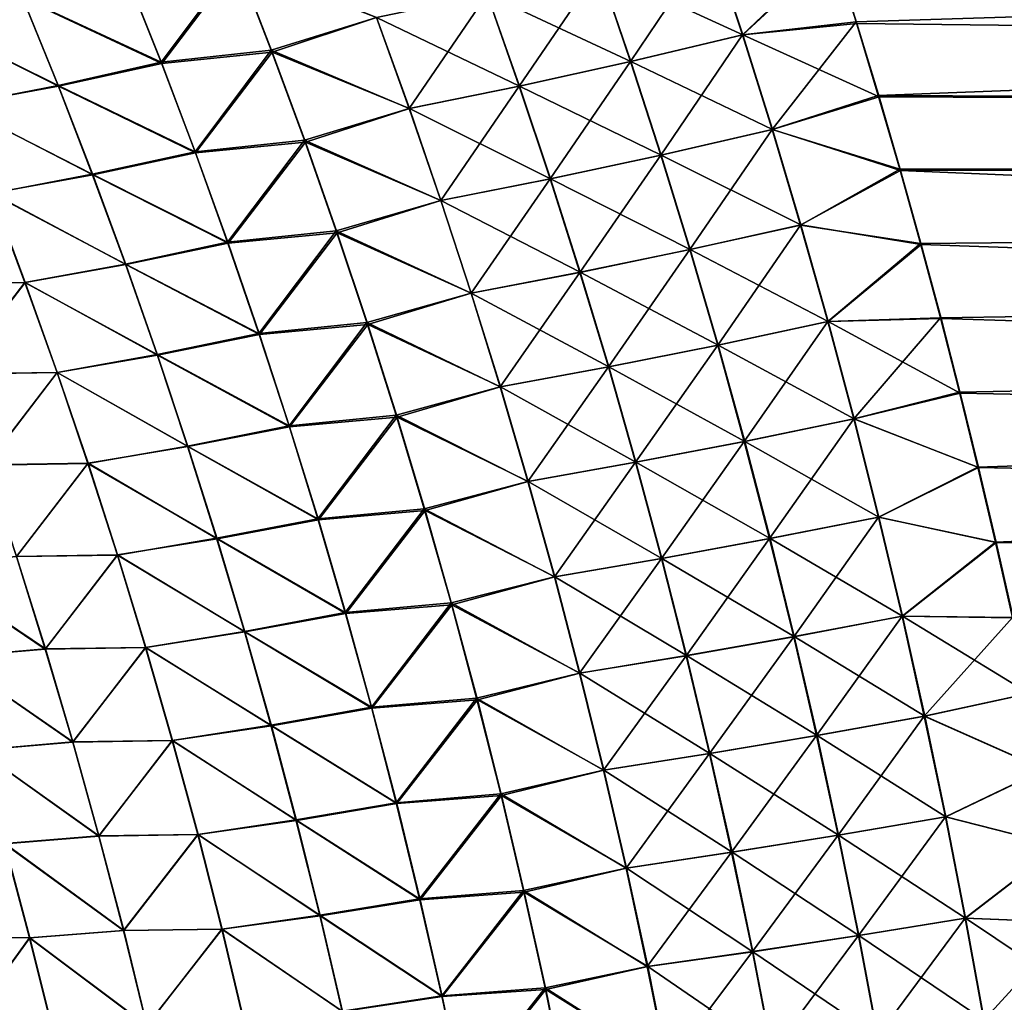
# Model space of a CAD drawing. Header units: metres. Extents: x -22 to 72, y -237 to 23.
# Tile 311 of 363: x 24.85 to 27.86, y 4.89 to 7.9. Entities that reach past the tile are written whole.
import ezdxf

# ---------------------------------------------------------------- set-up
doc = ezdxf.new("R2010")
doc.units = ezdxf.units.M
doc.layers.add('solid_509588_MEDIA_SW0001', color=7, linetype='CONTINUOUS')

msp = doc.modelspace()

# ---------------------------------------------------------------- linework, layer by layer
at = {"layer": 'solid_509588_MEDIA_SW0001'}
for points in [[(59.700001, 8.91359, 65.485588), (59.700001, 7.501849, 64.885658), (27.109665, 8.77636, 65.42186)], [(59.700001, 8.91359, 103.514412), (27.333309, 8.115613, 103.868446), (27.403685, 7.891457, 103.960854)], [(59.700001, 8.91359, 103.514412), (27.403685, 7.891457, 103.960854), (27.471643, 7.666525, 104.05056)], [(59.700001, 7.501849, 104.114342), (59.700001, 8.91359, 103.514412), (27.471643, 7.666525, 104.05056)], [(59.700001, 7.501849, 64.885658), (27.187702, 8.554686, 65.321434), (27.109665, 8.77636, 65.42186)], [(59.700001, 7.501849, 64.885658), (27.263126, 8.332412, 65.223824), (27.187702, 8.554686, 65.321434)], [(59.700001, 7.501849, 64.885658), (27.335928, 8.109597, 65.129028), (27.263126, 8.332412, 65.223824)], [(26.961897, 8.137748, 103.869049), (26.617403, 8.053424, 103.935059), (26.713667, 7.770185, 104.049583)], [(26.96246, 8.137728, 65.130936), (27.056856, 7.851545, 65.013283), (26.617933, 8.053406, 65.064934)], [(27.056076, 7.851504, 103.986732), (26.961897, 8.137748, 103.869049), (26.713667, 7.770185, 104.049583)], [(27.056076, 7.851504, 103.986732), (27.333309, 8.115613, 103.868446), (26.961897, 8.137748, 103.869049)], [(26.96246, 8.137728, 65.130936), (27.335928, 8.109597, 65.129028), (27.056856, 7.851545, 65.013283)], [(27.056076, 7.851504, 103.986732), (27.403685, 7.891457, 103.960854), (27.333309, 8.115613, 103.868446)], [(27.056856, 7.851545, 65.013283), (27.335928, 8.109597, 65.129028), (27.406206, 7.886129, 65.036987)], [(59.700001, 7.501849, 64.885658), (27.406206, 7.886129, 65.036987), (27.335928, 8.109597, 65.129028)], [(25.170227, 8.039054, 104.274376), (25.277748, 7.767934, 104.378349), (25.509815, 8.077284, 104.144447)], [(25.277748, 7.767934, 104.378349), (25.614836, 7.805017, 104.251366), (25.509815, 8.077284, 104.144447)], [(25.509815, 8.077284, 104.144447), (25.614836, 7.805017, 104.251366), (25.936205, 7.904665, 104.119591)], [(25.512781, 8.070404, 64.852791), (25.279497, 7.764482, 64.620323), (25.171913, 8.035432, 64.724197)], [(25.512781, 8.070404, 64.852791), (25.61779, 7.798395, 64.746063), (25.279497, 7.764482, 64.620323)], [(25.936668, 7.904652, 64.880386), (25.61779, 7.798395, 64.746063), (25.512781, 8.070404, 64.852791)], [(26.617403, 8.053424, 103.935059), (26.275192, 7.975658, 104.018646), (26.373499, 7.695122, 104.129951)], [(26.617933, 8.053406, 65.064934), (26.714399, 7.770226, 64.950424), (26.27569, 7.975643, 64.981339)], [(26.713667, 7.770185, 104.049583), (26.617403, 8.053424, 103.935059), (26.373499, 7.695122, 104.129951)], [(27.056856, 7.851545, 65.013283), (26.714399, 7.770226, 64.950424), (26.617933, 8.053406, 65.064934)], [(24.853716, 7.966367, 104.437111), (25.277748, 7.767934, 104.378349), (25.170227, 8.039054, 104.274376)], [(25.171913, 8.035432, 64.724197), (25.279497, 7.764482, 64.620323), (24.854856, 7.964126, 64.562027)], [(24.543125, 7.904624, 104.614113), (24.962467, 7.69721, 104.537041), (24.853716, 7.966367, 104.437111)], [(24.854856, 7.964126, 64.562027), (24.963694, 7.6951, 64.462151), (24.543234, 7.904867, 64.385948)], [(24.853716, 7.966367, 104.437111), (24.962467, 7.69721, 104.537041), (25.277748, 7.767934, 104.378349)], [(25.279497, 7.764482, 64.620323), (24.963694, 7.6951, 64.462151), (24.854856, 7.964126, 64.562027)], [(26.275192, 7.975658, 104.018646), (25.936205, 7.904665, 104.119591), (26.036507, 7.626523, 104.227615)], [(26.27569, 7.975643, 64.981339), (26.374186, 7.695165, 64.870056), (25.936668, 7.904652, 64.880386)], [(26.373499, 7.695122, 104.129951), (26.275192, 7.975658, 104.018646), (26.036507, 7.626523, 104.227615)], [(26.714399, 7.770226, 64.950424), (26.374186, 7.695165, 64.870056), (26.27569, 7.975643, 64.981339)], [(24.543125, 7.904624, 104.614113), (24.653114, 7.63702, 104.710106), (24.962467, 7.69721, 104.537041)], [(24.963694, 7.6951, 64.462151), (24.653362, 7.637323, 64.289948), (24.543234, 7.904867, 64.385948)], [(25.614836, 7.805017, 104.251366), (26.036507, 7.626523, 104.227615), (25.936205, 7.904665, 104.119591)], [(25.936668, 7.904652, 64.880386), (26.037148, 7.626566, 64.772385), (25.61779, 7.798395, 64.746063)], [(26.374186, 7.695165, 64.870056), (26.037148, 7.626566, 64.772385), (25.936668, 7.904652, 64.880386)], [(27.14665, 7.562309, 104.100677), (27.403685, 7.891457, 103.960854), (27.056076, 7.851504, 103.986732)], [(27.056856, 7.851545, 65.013283), (27.406206, 7.886129, 65.036987), (27.474058, 7.661889, 64.947624)], [(27.14665, 7.562309, 104.100677), (27.471643, 7.666525, 104.05056), (27.403685, 7.891457, 103.960854)], [(59.700001, 7.501849, 64.885658), (27.474058, 7.661889, 64.947624), (27.406206, 7.886129, 65.036987)], [(27.056076, 7.851504, 103.986732), (26.713667, 7.770185, 104.049583), (26.806267, 7.484033, 104.160492)], [(27.056856, 7.851545, 65.013283), (27.147619, 7.56239, 64.899353), (26.714399, 7.770226, 64.950424)], [(27.14665, 7.562309, 104.100677), (27.056076, 7.851504, 103.986732), (26.806267, 7.484033, 104.160492)], [(27.056856, 7.851545, 65.013283), (27.474058, 7.661889, 64.947624), (27.147619, 7.56239, 64.899353)], [(25.277748, 7.767934, 104.378349), (25.381432, 7.494084, 104.479263), (25.614836, 7.805017, 104.251366)], [(25.381432, 7.494084, 104.479263), (25.716091, 7.529977, 104.355125), (25.614836, 7.805017, 104.251366)], [(25.614836, 7.805017, 104.251366), (25.716091, 7.529977, 104.355125), (26.036507, 7.626523, 104.227615)], [(25.61779, 7.798395, 64.746063), (25.383228, 7.490784, 64.519501), (25.279497, 7.764482, 64.620323)], [(25.61779, 7.798395, 64.746063), (25.719019, 7.523597, 64.642487), (25.383228, 7.490784, 64.519501)], [(26.037148, 7.626566, 64.772385), (25.719019, 7.523597, 64.642487), (25.61779, 7.798395, 64.746063)], [(24.962467, 7.69721, 104.537041), (25.381432, 7.494084, 104.479263), (25.277748, 7.767934, 104.378349)], [(25.279497, 7.764482, 64.620323), (25.383228, 7.490784, 64.519501), (24.963694, 7.6951, 64.462151)], [(26.713667, 7.770185, 104.049583), (26.373499, 7.695122, 104.129951), (26.468084, 7.411717, 104.237755)], [(26.714399, 7.770226, 64.950424), (26.807177, 7.484113, 64.839531), (26.374186, 7.695165, 64.870056)], [(26.806267, 7.484033, 104.160492), (26.713667, 7.770185, 104.049583), (26.468084, 7.411717, 104.237755)], [(27.147619, 7.56239, 64.899353), (26.807177, 7.484113, 64.839531), (26.714399, 7.770226, 64.950424)], [(24.653114, 7.63702, 104.710106), (25.067354, 7.425408, 104.634048), (24.962467, 7.69721, 104.537041)], [(24.963694, 7.6951, 64.462151), (25.068651, 7.423409, 64.365189), (24.653362, 7.637323, 64.289948)], [(24.962467, 7.69721, 104.537041), (25.067354, 7.425408, 104.634048), (25.381432, 7.494084, 104.479263)], [(25.383228, 7.490784, 64.519501), (25.068651, 7.423409, 64.365189), (24.963694, 7.6951, 64.462151)], [(26.373499, 7.695122, 104.129951), (26.036507, 7.626523, 104.227615), (26.133034, 7.345561, 104.33226)], [(26.374186, 7.695165, 64.870056), (26.468935, 7.411797, 64.76226), (26.037148, 7.626566, 64.772385)], [(26.468084, 7.411717, 104.237755), (26.373499, 7.695122, 104.129951), (26.133034, 7.345561, 104.33226)], [(26.807177, 7.484113, 64.839531), (26.468935, 7.411797, 64.76226), (26.374186, 7.695165, 64.870056)], [(27.14665, 7.562309, 104.100677), (27.537271, 7.440735, 104.137604), (27.471643, 7.666525, 104.05056)], [(27.147619, 7.56239, 64.899353), (27.474058, 7.661889, 64.947624), (27.539579, 7.436756, 64.860893)], [(59.700001, 7.501849, 104.114342), (27.471643, 7.666525, 104.05056), (27.537271, 7.440735, 104.137604)], [(59.700001, 7.501849, 64.885658), (27.539579, 7.436756, 64.860893), (27.474058, 7.661889, 64.947624)], [(24.653114, 7.63702, 104.710106), (24.759207, 7.366855, 104.803284), (25.067354, 7.425408, 104.634048)], [(25.068651, 7.423409, 64.365189), (24.759583, 7.367197, 64.196747), (24.653362, 7.637323, 64.289948)], [(25.716091, 7.529977, 104.355125), (26.133034, 7.345561, 104.33226), (26.036507, 7.626523, 104.227615)], [(26.037148, 7.626566, 64.772385), (26.133827, 7.345639, 64.667747), (25.719019, 7.523597, 64.642487)], [(26.468935, 7.411797, 64.76226), (26.133827, 7.345639, 64.667747), (26.037148, 7.626566, 64.772385)], [(27.14665, 7.562309, 104.100677), (26.806267, 7.484033, 104.160492), (26.895176, 7.195017, 104.267693)], [(27.147619, 7.56239, 64.899353), (27.234722, 7.270319, 64.789246), (26.807177, 7.484113, 64.839531)], [(27.233595, 7.270216, 104.210785), (27.14665, 7.562309, 104.100677), (26.895176, 7.195017, 104.267693)], [(27.233595, 7.270216, 104.210785), (27.537271, 7.440735, 104.137604), (27.14665, 7.562309, 104.100677)], [(27.147619, 7.56239, 64.899353), (27.539579, 7.436756, 64.860893), (27.234722, 7.270319, 64.789246)], [(25.381432, 7.494084, 104.479263), (25.481247, 7.217537, 104.577049), (25.716091, 7.529977, 104.355125)], [(25.719019, 7.523597, 64.642487), (25.483078, 7.214371, 64.421799), (25.383228, 7.490784, 64.519501)], [(25.481247, 7.217537, 104.577049), (25.813549, 7.252202, 104.45565), (25.716091, 7.529977, 104.355125)], [(25.719019, 7.523597, 64.642487), (25.816439, 7.246049, 64.542137), (25.483078, 7.214371, 64.421799)], [(25.716091, 7.529977, 104.355125), (25.813549, 7.252202, 104.45565), (26.133034, 7.345561, 104.33226)], [(26.133827, 7.345639, 64.667747), (25.816439, 7.246049, 64.542137), (25.719019, 7.523597, 64.642487)], [(59.700001, 7.501849, 104.114342), (27.537271, 7.440735, 104.137604), (27.600641, 7.21402, 104.222015)], [(59.700001, 7.501849, 64.885658), (59.700001, 6.050081, 64.390388), (27.539579, 7.436756, 64.860893)], [(59.700001, 7.501849, 104.114342), (27.600641, 7.21402, 104.222015), (27.661606, 6.986694, 104.303688)], [(59.700001, 7.501849, 104.114342), (27.661606, 6.986694, 104.303688), (27.720154, 6.758782, 104.382629)], [(59.700001, 7.501849, 104.114342), (27.720154, 6.758782, 104.382629), (27.776365, 6.53013, 104.458893)], [(59.700001, 7.501849, 104.114342), (27.776365, 6.53013, 104.458893), (27.830326, 6.30058, 104.532539)], [(59.700001, 7.501849, 104.114342), (27.830326, 6.30058, 104.532539), (27.882116, 6.069972, 104.603615)], [(25.067354, 7.425408, 104.634048), (25.481247, 7.217537, 104.577049), (25.381432, 7.494084, 104.479263)], [(25.383228, 7.490784, 64.519501), (25.483078, 7.214371, 64.421799), (25.068651, 7.423409, 64.365189)], [(26.806267, 7.484033, 104.160492), (26.468084, 7.411717, 104.237755), (26.558922, 7.125487, 104.341972)], [(26.807177, 7.484113, 64.839531), (26.896235, 7.195117, 64.732338), (26.468935, 7.411797, 64.76226)], [(26.895176, 7.195017, 104.267693), (26.806267, 7.484033, 104.160492), (26.558922, 7.125487, 104.341972)], [(27.234722, 7.270319, 64.789246), (26.896235, 7.195117, 64.732338), (26.807177, 7.484113, 64.839531)], [(27.233595, 7.270216, 104.210785), (27.600641, 7.21402, 104.222015), (27.537271, 7.440735, 104.137604)], [(24.759207, 7.366855, 104.803284), (25.168341, 7.150989, 104.728058), (25.067354, 7.425408, 104.634048)], [(25.068651, 7.423409, 64.365189), (25.169697, 7.149082, 64.271225), (24.759583, 7.367197, 64.196747)], [(25.067354, 7.425408, 104.634048), (25.168341, 7.150989, 104.728058), (25.481247, 7.217537, 104.577049)], [(25.483078, 7.214371, 64.421799), (25.169697, 7.149082, 64.271225), (25.068651, 7.423409, 64.365189)], [(26.468084, 7.411717, 104.237755), (26.133034, 7.345561, 104.33226), (26.225754, 7.061817, 104.433441)], [(26.468935, 7.411797, 64.76226), (26.559914, 7.125584, 64.658043), (26.133827, 7.345639, 64.667747)], [(26.558922, 7.125487, 104.341972), (26.468084, 7.411717, 104.237755), (26.225754, 7.061817, 104.433441)], [(26.896235, 7.195117, 64.732338), (26.559914, 7.125584, 64.658043), (26.468935, 7.411797, 64.76226)], [(27.234722, 7.270319, 64.789246), (27.539579, 7.436756, 64.860893), (27.602861, 7.210629, 64.776741)], [(59.700001, 6.050081, 64.390388), (27.602861, 7.210629, 64.776741), (27.539579, 7.436756, 64.860893)], [(24.545374, 7.089281, 105.060081), (24.861368, 7.094152, 104.8936), (24.759207, 7.366855, 104.803284)], [(24.759583, 7.367197, 64.196747), (24.86186, 7.094512, 64.106422), (24.545603, 7.090161, 63.940075)], [(24.759207, 7.366855, 104.803284), (24.861368, 7.094152, 104.8936), (25.168341, 7.150989, 104.728058)], [(25.169697, 7.149082, 64.271225), (24.86186, 7.094512, 64.106422), (24.759583, 7.367197, 64.196747)], [(25.813549, 7.252202, 104.45565), (26.225754, 7.061817, 104.433441), (26.133034, 7.345561, 104.33226)], [(26.133827, 7.345639, 64.667747), (26.226679, 7.06191, 64.566566), (25.816439, 7.246049, 64.542137)], [(26.559914, 7.125584, 64.658043), (26.226679, 7.06191, 64.566566), (26.133827, 7.345639, 64.667747)], [(27.233595, 7.270216, 104.210785), (26.895176, 7.195017, 104.267693), (26.980362, 6.90319, 104.371101)], [(27.234722, 7.270319, 64.789246), (27.31813, 6.975389, 64.683052), (26.896235, 7.195117, 64.732338)], [(27.316875, 6.975283, 104.316986), (27.233595, 7.270216, 104.210785), (26.980362, 6.90319, 104.371101)], [(27.316875, 6.975283, 104.316986), (27.600641, 7.21402, 104.222015), (27.233595, 7.270216, 104.210785)], [(27.234722, 7.270319, 64.789246), (27.602861, 7.210629, 64.776741), (27.31813, 6.975389, 64.683052)], [(25.481247, 7.217537, 104.577049), (25.577164, 6.938325, 104.671631), (25.813549, 7.252202, 104.45565)], [(25.816439, 7.246049, 64.542137), (25.579016, 6.935275, 64.327293), (25.483078, 7.214371, 64.421799)], [(25.577164, 6.938325, 104.671631), (25.907183, 6.971725, 104.552856), (25.813549, 7.252202, 104.45565)], [(25.816439, 7.246049, 64.542137), (25.910017, 6.965785, 64.445084), (25.579016, 6.935275, 64.327293)], [(25.813549, 7.252202, 104.45565), (25.907183, 6.971725, 104.552856), (26.225754, 7.061817, 104.433441)], [(26.226679, 7.06191, 64.566566), (25.910017, 6.965785, 64.445084), (25.816439, 7.246049, 64.542137)], [(25.168341, 7.150989, 104.728058), (25.577164, 6.938325, 104.671631), (25.481247, 7.217537, 104.577049)], [(25.483078, 7.214371, 64.421799), (25.579016, 6.935275, 64.327293), (25.169697, 7.149082, 64.271225)], [(27.316875, 6.975283, 104.316986), (27.661606, 6.986694, 104.303688), (27.600641, 7.21402, 104.222015)], [(27.31813, 6.975389, 64.683052), (27.602861, 7.210629, 64.776741), (27.663742, 6.983842, 64.695305)], [(59.700001, 6.050081, 64.390388), (27.663742, 6.983842, 64.695305), (27.602861, 7.210629, 64.776741)], [(26.895176, 7.195017, 104.267693), (26.558922, 7.125487, 104.341972), (26.645977, 6.836479, 104.442535)], [(26.896235, 7.195117, 64.732338), (26.981544, 6.90329, 64.628929), (26.559914, 7.125584, 64.658043)], [(26.980362, 6.90319, 104.371101), (26.895176, 7.195017, 104.267693), (26.645977, 6.836479, 104.442535)], [(27.31813, 6.975389, 64.683052), (26.981544, 6.90329, 64.628929), (26.896235, 7.195117, 64.732338)], [(24.861368, 7.094152, 104.8936), (25.2654, 6.87398, 104.818993), (25.168341, 7.150989, 104.728058)], [(25.169697, 7.149082, 64.271225), (25.2668, 6.872146, 64.180328), (24.86186, 7.094512, 64.106422)], [(25.168341, 7.150989, 104.728058), (25.2654, 6.87398, 104.818993), (25.577164, 6.938325, 104.671631)], [(25.579016, 6.935275, 64.327293), (25.2668, 6.872146, 64.180328), (25.169697, 7.149082, 64.271225)], [(26.558922, 7.125487, 104.341972), (26.225754, 7.061817, 104.433441), (26.314636, 6.775333, 104.531082)], [(26.559914, 7.125584, 64.658043), (26.647083, 6.836574, 64.55748), (26.226679, 7.06191, 64.566566)], [(26.645977, 6.836479, 104.442535), (26.558922, 7.125487, 104.341972), (26.314636, 6.775333, 104.531082)], [(26.981544, 6.90329, 64.628929), (26.647083, 6.836574, 64.55748), (26.559914, 7.125584, 64.658043)], [(24.545374, 7.089281, 105.060081), (24.645977, 6.814047, 105.144936), (24.861368, 7.094152, 104.8936)], [(24.86186, 7.094512, 64.106422), (24.646317, 6.814908, 63.855179), (24.545603, 7.090161, 63.940075)], [(24.645977, 6.814047, 105.144936), (24.959572, 6.818935, 104.980965), (24.861368, 7.094152, 104.8936)], [(24.86186, 7.094512, 64.106422), (24.960163, 6.819291, 64.019028), (24.646317, 6.814908, 63.855179)], [(24.861368, 7.094152, 104.8936), (24.959572, 6.818935, 104.980965), (25.2654, 6.87398, 104.818993)], [(25.2668, 6.872146, 64.180328), (24.960163, 6.819291, 64.019028), (24.86186, 7.094512, 64.106422)], [(25.907183, 6.971725, 104.552856), (26.314636, 6.775333, 104.531082), (26.225754, 7.061817, 104.433441)], [(26.226679, 7.06191, 64.566566), (26.315668, 6.775423, 64.468918), (25.910017, 6.965785, 64.445084)], [(26.647083, 6.836574, 64.55748), (26.315668, 6.775423, 64.468918), (26.226679, 7.06191, 64.566566)], [(25.577164, 6.938325, 104.671631), (25.669147, 6.656479, 104.762932), (25.907183, 6.971725, 104.552856)], [(25.910017, 6.965785, 64.445084), (25.671005, 6.65353, 64.236061), (25.579016, 6.935275, 64.327293)], [(25.669147, 6.656479, 104.762932), (25.996954, 6.688584, 104.646683), (25.907183, 6.971725, 104.552856)], [(25.910017, 6.965785, 64.445084), (25.999723, 6.682845, 64.35141), (25.671005, 6.65353, 64.236061)], [(25.907183, 6.971725, 104.552856), (25.996954, 6.688584, 104.646683), (26.314636, 6.775333, 104.531082)], [(26.315668, 6.775423, 64.468918), (25.999723, 6.682845, 64.35141), (25.910017, 6.965785, 64.445084)], [(27.316875, 6.975283, 104.316986), (26.980362, 6.90319, 104.371101), (27.061779, 6.608606, 104.470642)], [(27.31813, 6.975389, 64.683052), (27.397802, 6.677669, 64.580841), (26.981544, 6.90329, 64.628929)], [(27.396444, 6.677572, 104.419189), (27.316875, 6.975283, 104.316986), (27.061779, 6.608606, 104.470642)], [(27.396444, 6.677572, 104.419189), (27.661606, 6.986694, 104.303688), (27.316875, 6.975283, 104.316986)], [(27.31813, 6.975389, 64.683052), (27.663742, 6.983842, 64.695305), (27.722206, 6.75644, 64.616577)], [(27.31813, 6.975389, 64.683052), (27.722206, 6.75644, 64.616577), (27.397802, 6.677669, 64.580841)], [(27.396444, 6.677572, 104.419189), (27.720154, 6.758782, 104.382629), (27.661606, 6.986694, 104.303688)], [(59.700001, 6.050081, 64.390388), (27.722206, 6.75644, 64.616577), (27.663742, 6.983842, 64.695305)], [(25.2654, 6.87398, 104.818993), (25.669147, 6.656479, 104.762932), (25.577164, 6.938325, 104.671631)], [(25.579016, 6.935275, 64.327293), (25.671005, 6.65353, 64.236061), (25.2668, 6.872146, 64.180328)], [(26.980362, 6.90319, 104.371101), (26.645977, 6.836479, 104.442535), (26.729204, 6.544743, 104.539345)], [(26.981544, 6.90329, 64.628929), (27.063057, 6.608695, 64.529381), (26.647083, 6.836574, 64.55748)], [(27.061779, 6.608606, 104.470642), (26.980362, 6.90319, 104.371101), (26.729204, 6.544743, 104.539345)], [(27.397802, 6.677669, 64.580841), (27.063057, 6.608695, 64.529381), (26.981544, 6.90329, 64.628929)], [(24.959572, 6.818935, 104.980965), (25.358496, 6.594407, 104.906784), (25.2654, 6.87398, 104.818993)], [(25.2668, 6.872146, 64.180328), (25.359926, 6.592629, 64.092575), (24.960163, 6.819291, 64.019028)], [(25.2654, 6.87398, 104.818993), (25.358496, 6.594407, 104.906784), (25.669147, 6.656479, 104.762932)], [(25.671005, 6.65353, 64.236061), (25.359926, 6.592629, 64.092575), (25.2668, 6.872146, 64.180328)], [(24.645977, 6.814047, 105.144936), (24.742508, 6.53636, 105.226875), (24.959572, 6.818935, 104.980965)], [(24.960163, 6.819291, 64.019028), (24.742945, 6.537182, 63.773197), (24.646317, 6.814908, 63.855179)], [(24.742508, 6.53636, 105.226875), (25.053782, 6.541226, 105.065323), (24.959572, 6.818935, 104.980965)], [(24.960163, 6.819291, 64.019028), (25.054459, 6.541561, 63.93465), (24.742945, 6.537182, 63.773197)], [(24.959572, 6.818935, 104.980965), (25.053782, 6.541226, 105.065323), (25.358496, 6.594407, 104.906784)], [(25.359926, 6.592629, 64.092575), (25.054459, 6.541561, 63.93465), (24.960163, 6.819291, 64.019028)], [(26.645977, 6.836479, 104.442535), (26.314636, 6.775333, 104.531082), (26.399633, 6.486155, 104.625107)], [(26.647083, 6.836574, 64.55748), (26.730402, 6.544823, 64.460663), (26.315668, 6.775423, 64.468918)], [(26.729204, 6.544743, 104.539345), (26.645977, 6.836479, 104.442535), (26.399633, 6.486155, 104.625107)], [(27.063057, 6.608695, 64.529381), (26.730402, 6.544823, 64.460663), (26.647083, 6.836574, 64.55748)], [(25.996954, 6.688584, 104.646683), (26.399633, 6.486155, 104.625107), (26.314636, 6.775333, 104.531082)], [(26.315668, 6.775423, 64.468918), (26.400753, 6.486228, 64.374886), (25.999723, 6.682845, 64.35141)], [(26.730402, 6.544823, 64.460663), (26.400753, 6.486228, 64.374886), (26.315668, 6.775423, 64.468918)], [(27.396444, 6.677572, 104.419189), (27.776365, 6.53013, 104.458893), (27.720154, 6.758782, 104.382629)], [(27.397802, 6.677669, 64.580841), (27.722206, 6.75644, 64.616577), (27.778334, 6.528271, 64.540497)], [(59.700001, 6.050081, 64.390388), (27.778334, 6.528271, 64.540497), (27.722206, 6.75644, 64.616577)], [(25.669147, 6.656479, 104.762932), (25.757153, 6.372033, 104.850876), (25.996954, 6.688584, 104.646683)], [(25.757153, 6.372033, 104.850876), (26.082819, 6.402816, 104.73703), (25.996954, 6.688584, 104.646683)], [(25.996954, 6.688584, 104.646683), (26.082819, 6.402816, 104.73703), (26.399633, 6.486155, 104.625107)], [(25.999723, 6.682845, 64.35141), (25.759001, 6.369174, 64.148186), (25.671005, 6.65353, 64.236061)], [(25.999723, 6.682845, 64.35141), (26.08551, 6.397271, 64.2612), (25.759001, 6.369174, 64.148186)], [(26.400753, 6.486228, 64.374886), (26.08551, 6.397271, 64.2612), (25.999723, 6.682845, 64.35141)], [(27.396444, 6.677572, 104.419189), (27.061779, 6.608606, 104.470642), (27.139376, 6.311324, 104.566223)], [(27.397802, 6.677669, 64.580841), (27.473686, 6.377226, 64.482712), (27.063057, 6.608695, 64.529381)], [(27.472254, 6.377145, 104.517311), (27.396444, 6.677572, 104.419189), (27.139376, 6.311324, 104.566223)], [(27.472254, 6.377145, 104.517311), (27.776365, 6.53013, 104.458893), (27.396444, 6.677572, 104.419189)], [(27.397802, 6.677669, 64.580841), (27.778334, 6.528271, 64.540497), (27.473686, 6.377226, 64.482712)], [(25.358496, 6.594407, 104.906784), (25.757153, 6.372033, 104.850876), (25.669147, 6.656479, 104.762932)], [(25.671005, 6.65353, 64.236061), (25.759001, 6.369174, 64.148186), (25.359926, 6.592629, 64.092575)], [(27.061779, 6.608606, 104.470642), (26.729204, 6.544743, 104.539345), (26.808556, 6.250329, 104.632324)], [(27.063057, 6.608695, 64.529381), (27.140726, 6.311395, 64.433784), (26.730402, 6.544823, 64.460663)], [(27.139376, 6.311324, 104.566223), (27.061779, 6.608606, 104.470642), (26.808556, 6.250329, 104.632324)], [(27.473686, 6.377226, 64.482712), (27.140726, 6.311395, 64.433784), (27.063057, 6.608695, 64.529381)], [(25.053782, 6.541226, 105.065323), (25.447582, 6.312298, 104.991356), (25.358496, 6.594407, 104.906784)], [(25.359926, 6.592629, 64.092575), (25.44903, 6.310566, 64.008034), (25.054459, 6.541561, 63.93465)], [(25.358496, 6.594407, 104.906784), (25.447582, 6.312298, 104.991356), (25.757153, 6.372033, 104.850876)], [(25.759001, 6.369174, 64.148186), (25.44903, 6.310566, 64.008034), (25.359926, 6.592629, 64.092575)], [(24.742508, 6.53636, 105.226875), (24.834923, 6.256236, 105.30584), (25.053782, 6.541226, 105.065323)], [(25.054459, 6.541561, 63.93465), (24.835443, 6.257006, 63.694199), (24.742945, 6.537182, 63.773197)], [(24.834923, 6.256236, 105.30584), (25.143951, 6.261047, 105.146591), (25.053782, 6.541226, 105.065323)], [(25.054459, 6.541561, 63.93465), (25.144701, 6.261347, 63.853355), (24.835443, 6.257006, 63.694199)], [(25.053782, 6.541226, 105.065323), (25.143951, 6.261047, 105.146591), (25.447582, 6.312298, 104.991356)], [(25.44903, 6.310566, 64.008034), (25.144701, 6.261347, 63.853355), (25.054459, 6.541561, 63.93465)], [(26.729204, 6.544743, 104.539345), (26.399633, 6.486155, 104.625107), (26.480698, 6.194326, 104.715431)], [(26.730402, 6.544823, 64.460663), (26.809822, 6.25039, 64.367676), (26.400753, 6.486228, 64.374886)], [(26.808556, 6.250329, 104.632324), (26.729204, 6.544743, 104.539345), (26.480698, 6.194326, 104.715431)], [(27.140726, 6.311395, 64.433784), (26.809822, 6.25039, 64.367676), (26.730402, 6.544823, 64.460663)], [(27.472254, 6.377145, 104.517311), (27.830326, 6.30058, 104.532539), (27.776365, 6.53013, 104.458893)], [(27.473686, 6.377226, 64.482712), (27.778334, 6.528271, 64.540497), (27.832209, 6.299181, 64.467018)], [(59.700001, 6.050081, 64.390388), (27.832209, 6.299181, 64.467018), (27.778334, 6.528271, 64.540497)], [(26.082819, 6.402816, 104.73703), (26.480698, 6.194326, 104.715431), (26.399633, 6.486155, 104.625107)], [(26.400753, 6.486228, 64.374886), (26.481884, 6.194377, 64.284554), (26.08551, 6.397271, 64.2612)], [(26.809822, 6.25039, 64.367676), (26.481884, 6.194377, 64.284554), (26.400753, 6.486228, 64.374886)], [(25.757153, 6.372033, 104.850876), (25.841135, 6.08502, 104.935387), (26.082819, 6.402816, 104.73703)], [(26.08551, 6.397271, 64.2612), (25.84296, 6.082249, 64.063736), (25.759001, 6.369174, 64.148186)], [(25.841135, 6.08502, 104.935387), (26.164734, 6.114461, 104.823845), (26.082819, 6.402816, 104.73703)], [(26.08551, 6.397271, 64.2612), (26.167332, 6.109112, 64.17453), (25.84296, 6.082249, 64.063736)], [(26.082819, 6.402816, 104.73703), (26.164734, 6.114461, 104.823845), (26.480698, 6.194326, 104.715431)], [(26.481884, 6.194377, 64.284554), (26.167332, 6.109112, 64.17453), (26.08551, 6.397271, 64.2612)], [(25.447582, 6.312298, 104.991356), (25.841135, 6.08502, 104.935387), (25.757153, 6.372033, 104.850876)], [(25.759001, 6.369174, 64.148186), (25.84296, 6.082249, 64.063736), (25.44903, 6.310566, 64.008034)], [(27.472254, 6.377145, 104.517311), (27.139376, 6.311324, 104.566223), (27.21312, 6.01143, 104.657768)], [(27.473686, 6.377226, 64.482712), (27.54575, 6.074157, 64.388756), (27.140726, 6.311395, 64.433784)], [(27.544268, 6.074093, 104.611259), (27.472254, 6.377145, 104.517311), (27.21312, 6.01143, 104.657768)], [(27.544268, 6.074093, 104.611259), (27.830326, 6.30058, 104.532539), (27.472254, 6.377145, 104.517311)], [(27.473686, 6.377226, 64.482712), (27.832209, 6.299181, 64.467018), (27.54575, 6.074157, 64.388756)], [(25.143951, 6.261047, 105.146591), (25.532616, 6.027682, 105.072632), (25.447582, 6.312298, 104.991356)], [(25.44903, 6.310566, 64.008034), (25.534067, 6.025993, 63.926785), (25.144701, 6.261347, 63.853355)], [(25.447582, 6.312298, 104.991356), (25.532616, 6.027682, 105.072632), (25.841135, 6.08502, 104.935387)], [(25.84296, 6.082249, 64.063736), (25.534067, 6.025993, 63.926785), (25.44903, 6.310566, 64.008034)], [(27.139376, 6.311324, 104.566223), (26.808556, 6.250329, 104.632324), (26.883993, 5.953321, 104.721397)], [(27.140726, 6.311395, 64.433784), (27.214516, 6.011481, 64.342239), (26.809822, 6.25039, 64.367676)], [(27.21312, 6.01143, 104.657768), (27.139376, 6.311324, 104.566223), (26.883993, 5.953321, 104.721397)], [(27.54575, 6.074157, 64.388756), (27.214516, 6.011481, 64.342239), (27.140726, 6.311395, 64.433784)], [(27.544268, 6.074093, 104.611259), (27.882116, 6.069972, 104.603615), (27.830326, 6.30058, 104.532539)], [(27.54575, 6.074157, 64.388756), (27.832209, 6.299181, 64.467018), (27.883913, 6.069014, 64.396095)], [(59.700001, 6.050081, 64.390388), (27.883913, 6.069014, 64.396095), (27.832209, 6.299181, 64.467018)], [(24.542725, 6.230082, 105.487778), (24.923178, 5.973693, 105.381744), (24.834923, 6.256236, 105.30584)], [(24.835443, 6.257006, 63.694199), (24.923767, 5.974404, 63.618259), (24.543299, 6.230457, 63.512108)], [(24.834923, 6.256236, 105.30584), (24.923178, 5.973693, 105.381744), (25.143951, 6.261047, 105.146591)], [(25.144701, 6.261347, 63.853355), (24.923767, 5.974404, 63.618259), (24.835443, 6.257006, 63.694199)], [(24.923178, 5.973693, 105.381744), (25.230038, 5.978421, 105.224701), (25.143951, 6.261047, 105.146591)], [(25.144701, 6.261347, 63.853355), (25.230844, 5.978683, 63.775223), (24.923767, 5.974404, 63.618259)], [(25.143951, 6.261047, 105.146591), (25.230038, 5.978421, 105.224701), (25.532616, 6.027682, 105.072632)], [(25.534067, 6.025993, 63.926785), (25.230844, 5.978683, 63.775223), (25.144701, 6.261347, 63.853355)], [(26.808556, 6.250329, 104.632324), (26.480698, 6.194326, 104.715431), (26.557793, 5.899927, 104.801964)], [(26.809822, 6.25039, 64.367676), (26.885305, 5.95336, 64.278595), (26.481884, 6.194377, 64.284554)], [(26.883993, 5.953321, 104.721397), (26.808556, 6.250329, 104.632324), (26.557793, 5.899927, 104.801964)], [(27.214516, 6.011481, 64.342239), (26.885305, 5.95336, 64.278595), (26.809822, 6.25039, 64.367676)], [(24.542725, 6.230082, 105.487778), (24.632288, 5.948386, 105.560806), (24.923178, 5.973693, 105.381744)], [(24.923767, 5.974404, 63.618259), (24.632917, 5.948718, 63.439056), (24.543299, 6.230457, 63.512108)], [(26.164734, 6.114461, 104.823845), (26.557793, 5.899927, 104.801964), (26.480698, 6.194326, 104.715431)], [(26.481884, 6.194377, 64.284554), (26.559021, 5.899954, 64.198006), (26.167332, 6.109112, 64.17453)], [(26.885305, 5.95336, 64.278595), (26.559021, 5.899954, 64.198006), (26.481884, 6.194377, 64.284554)], [(25.841135, 6.08502, 104.935387), (25.921055, 5.795515, 105.016373), (26.164734, 6.114461, 104.823845)], [(25.921055, 5.795515, 105.016373), (26.242661, 5.823603, 104.907021), (26.164734, 6.114461, 104.823845)], [(26.164734, 6.114461, 104.823845), (26.242661, 5.823603, 104.907021), (26.557793, 5.899927, 104.801964)], [(25.532616, 6.027682, 105.072632), (25.921055, 5.795515, 105.016373), (25.841135, 6.08502, 104.935387)], [(26.167332, 6.109112, 64.17453), (25.922842, 5.792835, 63.982811), (25.84296, 6.082249, 64.063736)], [(26.167332, 6.109112, 64.17453), (26.245152, 5.818454, 64.091492), (25.922842, 5.792835, 63.982811)], [(26.559021, 5.899954, 64.198006), (26.245152, 5.818454, 64.091492), (26.167332, 6.109112, 64.17453)], [(25.84296, 6.082249, 64.063736), (25.922842, 5.792835, 63.982811), (25.534067, 6.025993, 63.926785)], [(27.544268, 6.074093, 104.611259), (27.21312, 6.01143, 104.657768), (27.28299, 5.709069, 104.745163)], [(27.54575, 6.074157, 64.388756), (27.613977, 5.768605, 64.299072), (27.214516, 6.011481, 64.342239)], [(27.612473, 5.76856, 104.700943), (27.544268, 6.074093, 104.611259), (27.28299, 5.709069, 104.745163)], [(27.612473, 5.76856, 104.700943), (27.882116, 6.069972, 104.603615), (27.544268, 6.074093, 104.611259)], [(27.54575, 6.074157, 64.388756), (27.883913, 6.069014, 64.396095), (27.933525, 5.83762, 64.32769)], [(27.54575, 6.074157, 64.388756), (27.933525, 5.83762, 64.32769), (27.613977, 5.768605, 64.299072)], [(27.612473, 5.76856, 104.700943), (27.931814, 5.838153, 104.672157), (27.882116, 6.069972, 104.603615)], [(25.230038, 5.978421, 105.224701), (25.61356, 5.740634, 105.150536), (25.532616, 6.027682, 105.072632)], [(25.534067, 6.025993, 63.926785), (25.614998, 5.738989, 63.848919), (25.230844, 5.978683, 63.775223)], [(25.532616, 6.027682, 105.072632), (25.61356, 5.740634, 105.150536), (25.921055, 5.795515, 105.016373)], [(25.922842, 5.792835, 63.982811), (25.614998, 5.738989, 63.848919), (25.534067, 6.025993, 63.926785)], [(27.21312, 6.01143, 104.657768), (26.883993, 5.953321, 104.721397), (26.955498, 5.653867, 104.806442)], [(27.214516, 6.011481, 64.342239), (27.284409, 5.709098, 64.254829), (26.885305, 5.95336, 64.278595)], [(27.28299, 5.709069, 104.745163), (27.21312, 6.01143, 104.657768), (26.955498, 5.653867, 104.806442)], [(27.613977, 5.768605, 64.299072), (27.284409, 5.709098, 64.254829), (27.214516, 6.011481, 64.342239)], [(24.632288, 5.948386, 105.560806), (25.007231, 5.688797, 105.454514), (24.923178, 5.973693, 105.381744)], [(24.923767, 5.974404, 63.618259), (25.007874, 5.689449, 63.545456), (24.632917, 5.948718, 63.439056)], [(24.923178, 5.973693, 105.381744), (25.007231, 5.688797, 105.454514), (25.230038, 5.978421, 105.224701)], [(25.230844, 5.978683, 63.775223), (25.007874, 5.689449, 63.545456), (24.923767, 5.974404, 63.618259)], [(25.007231, 5.688797, 105.454514), (25.312006, 5.693424, 105.299576), (25.230038, 5.978421, 105.224701)], [(25.230844, 5.978683, 63.775223), (25.312851, 5.693647, 63.700329), (25.007874, 5.689449, 63.545456)], [(25.230038, 5.978421, 105.224701), (25.312006, 5.693424, 105.299576), (25.61356, 5.740634, 105.150536)], [(25.614998, 5.738989, 63.848919), (25.312851, 5.693647, 63.700329), (25.230844, 5.978683, 63.775223)], [(24.632288, 5.948386, 105.560806), (24.717609, 5.664391, 105.630814), (25.007231, 5.688797, 105.454514)], [(25.007874, 5.689449, 63.545456), (24.718281, 5.664679, 63.369022), (24.632917, 5.948718, 63.439056)], [(26.883993, 5.953321, 104.721397), (26.557793, 5.899927, 104.801964), (26.630894, 5.603104, 104.884613)], [(26.885305, 5.95336, 64.278595), (26.956833, 5.653882, 64.193535), (26.559021, 5.899954, 64.198006)], [(26.955498, 5.653867, 104.806442), (26.883993, 5.953321, 104.721397), (26.630894, 5.603104, 104.884613)], [(27.284409, 5.709098, 64.254829), (26.956833, 5.653882, 64.193535), (26.885305, 5.95336, 64.278595)], [(26.242661, 5.823603, 104.907021), (26.630894, 5.603104, 104.884613), (26.557793, 5.899927, 104.801964)], [(26.559021, 5.899954, 64.198006), (26.632145, 5.603107, 64.115349), (26.245152, 5.818454, 64.091492)], [(26.956833, 5.653882, 64.193535), (26.632145, 5.603107, 64.115349), (26.559021, 5.899954, 64.198006)], [(25.921055, 5.795515, 105.016373), (25.996883, 5.503664, 105.093742), (26.242661, 5.823603, 104.907021)], [(26.245152, 5.818454, 64.091492), (25.998615, 5.50108, 63.905502), (25.922842, 5.792835, 63.982811)], [(25.996883, 5.503664, 105.093742), (26.316572, 5.530386, 104.986458), (26.242661, 5.823603, 104.907021)], [(26.245152, 5.818454, 64.091492), (26.318945, 5.525445, 64.012177), (25.998615, 5.50108, 63.905502)], [(26.242661, 5.823603, 104.907021), (26.316572, 5.530386, 104.986458), (26.630894, 5.603104, 104.884613)], [(26.632145, 5.603107, 64.115349), (26.318945, 5.525445, 64.012177), (26.245152, 5.818454, 64.091492)], [(27.612473, 5.76856, 104.700943), (27.979322, 5.605324, 104.738091), (27.931814, 5.838153, 104.672157)], [(27.613977, 5.768605, 64.299072), (27.933525, 5.83762, 64.32769), (27.980946, 5.605196, 64.261871)], [(25.61356, 5.740634, 105.150536), (25.996883, 5.503664, 105.093742), (25.921055, 5.795515, 105.016373)], [(25.922842, 5.792835, 63.982811), (25.998615, 5.50108, 63.905502), (25.614998, 5.738989, 63.848919)], [(27.612473, 5.76856, 104.700943), (27.28299, 5.709069, 104.745163), (27.34897, 5.404394, 104.828323)], [(27.613977, 5.768605, 64.299072), (27.67836, 5.460721, 64.213745), (27.284409, 5.709098, 64.254829)], [(27.676855, 5.460697, 104.786255), (27.612473, 5.76856, 104.700943), (27.34897, 5.404394, 104.828323)], [(27.676855, 5.460697, 104.786255), (27.979322, 5.605324, 104.738091), (27.612473, 5.76856, 104.700943)], [(27.613977, 5.768605, 64.299072), (27.980946, 5.605196, 64.261871), (27.67836, 5.460721, 64.213745)], [(25.312006, 5.693424, 105.299576), (25.69038, 5.451302, 105.22496), (25.61356, 5.740634, 105.150536)], [(25.614998, 5.738989, 63.848919), (25.69179, 5.449704, 63.774529), (25.312851, 5.693647, 63.700329)], [(25.61356, 5.740634, 105.150536), (25.69038, 5.451302, 105.22496), (25.996883, 5.503664, 105.093742)], [(25.998615, 5.50108, 63.905502), (25.69179, 5.449704, 63.774529), (25.614998, 5.738989, 63.848919)], [(25.007231, 5.688797, 105.454514), (25.087048, 5.401691, 105.524055), (25.312006, 5.693424, 105.299576)], [(25.312851, 5.693647, 63.700329), (25.087727, 5.402284, 63.475895), (25.007874, 5.689449, 63.545456)], [(25.087048, 5.401691, 105.524055), (25.389816, 5.406205, 105.371109), (25.312006, 5.693424, 105.299576)], [(25.312851, 5.693647, 63.700329), (25.390686, 5.406388, 63.62878), (25.087727, 5.402284, 63.475895)], [(25.312006, 5.693424, 105.299576), (25.389816, 5.406205, 105.371109), (25.69038, 5.451302, 105.22496)], [(25.69179, 5.449704, 63.774529), (25.390686, 5.406388, 63.62878), (25.312851, 5.693647, 63.700329)], [(27.28299, 5.709069, 104.745163), (26.955498, 5.653867, 104.806442), (27.023046, 5.352118, 104.887383)], [(27.284409, 5.709098, 64.254829), (27.350391, 5.4044, 64.171669), (26.956833, 5.653882, 64.193535)], [(27.34897, 5.404394, 104.828323), (27.28299, 5.709069, 104.745163), (27.023046, 5.352118, 104.887383)], [(27.67836, 5.460721, 64.213745), (27.350391, 5.4044, 64.171669), (27.284409, 5.709098, 64.254829)], [(24.717609, 5.664391, 105.630814), (25.087048, 5.401691, 105.524055), (25.007231, 5.688797, 105.454514)], [(24.717609, 5.664391, 105.630814), (24.798649, 5.378241, 105.697723), (25.087048, 5.401691, 105.524055)], [(25.007874, 5.689449, 63.545456), (25.087727, 5.402284, 63.475895), (24.718281, 5.664679, 63.369022)], [(25.087727, 5.402284, 63.475895), (24.799347, 5.378485, 63.302101), (24.718281, 5.664679, 63.369022)], [(26.955498, 5.653867, 104.806442), (26.630894, 5.603104, 104.884613), (26.699976, 5.304012, 104.963272)], [(26.956833, 5.653882, 64.193535), (27.024384, 5.352109, 64.112595), (26.632145, 5.603107, 64.115349)], [(27.023046, 5.352118, 104.887383), (26.955498, 5.653867, 104.806442), (26.699976, 5.304012, 104.963272)], [(27.350391, 5.4044, 64.171669), (27.024384, 5.352109, 64.112595), (26.956833, 5.653882, 64.193535)], [(26.316572, 5.530386, 104.986458), (26.699976, 5.304012, 104.963272), (26.630894, 5.603104, 104.884613)], [(26.632145, 5.603107, 64.115349), (26.701229, 5.30399, 64.036682), (26.318945, 5.525445, 64.012177)], [(27.024384, 5.352109, 64.112595), (26.701229, 5.30399, 64.036682), (26.632145, 5.603107, 64.115349)], [(27.676855, 5.460697, 104.786255), (28.024607, 5.371604, 104.801376), (27.979322, 5.605324, 104.738091)], [(27.67836, 5.460721, 64.213745), (27.980946, 5.605196, 64.261871), (28.02614, 5.371862, 64.198692)], [(25.996883, 5.503664, 105.093742), (26.068586, 5.209625, 105.167397), (26.316572, 5.530386, 104.986458)], [(26.318945, 5.525445, 64.012177), (26.070253, 5.207138, 63.831917), (25.998615, 5.50108, 63.905502)], [(26.068586, 5.209625, 105.167397), (26.38644, 5.234967, 105.062073), (26.316572, 5.530386, 104.986458)], [(26.318945, 5.525445, 64.012177), (26.388683, 5.230241, 63.936695), (26.070253, 5.207138, 63.831917)], [(26.316572, 5.530386, 104.986458), (26.38644, 5.234967, 105.062073), (26.699976, 5.304012, 104.963272)], [(26.701229, 5.30399, 64.036682), (26.388683, 5.230241, 63.936695), (26.318945, 5.525445, 64.012177)], [(25.69038, 5.451302, 105.22496), (26.068586, 5.209625, 105.167397), (25.996883, 5.503664, 105.093742)], [(25.998615, 5.50108, 63.905502), (26.070253, 5.207138, 63.831917), (25.69179, 5.449704, 63.774529)], [(27.676855, 5.460697, 104.786255), (27.34897, 5.404394, 104.828323), (27.411051, 5.097554, 104.90715)], [(27.67836, 5.460721, 64.213745), (27.73889, 5.150654, 64.132881), (27.350391, 5.4044, 64.171669)], [(27.737408, 5.150652, 104.867119), (27.676855, 5.460697, 104.786255), (27.411051, 5.097554, 104.90715)], [(27.737408, 5.150652, 104.867119), (28.024607, 5.371604, 104.801376), (27.676855, 5.460697, 104.786255)], [(27.67836, 5.460721, 64.213745), (28.02614, 5.371862, 64.198692), (27.73889, 5.150654, 64.132881)], [(25.389816, 5.406205, 105.371109), (25.763041, 5.159839, 105.295807), (25.69038, 5.451302, 105.22496)], [(25.69179, 5.449704, 63.774529), (25.76441, 5.158289, 63.703712), (25.390686, 5.406388, 63.62878)], [(25.69038, 5.451302, 105.22496), (25.763041, 5.159839, 105.295807), (26.068586, 5.209625, 105.167397)], [(26.070253, 5.207138, 63.831917), (25.76441, 5.158289, 63.703712), (25.69179, 5.449704, 63.774529)], [(24.798649, 5.378241, 105.697723), (25.162582, 5.112531, 105.590263), (25.087048, 5.401691, 105.524055)], [(25.087727, 5.402284, 63.475895), (25.163286, 5.113063, 63.409668), (24.799347, 5.378485, 63.302101)], [(25.087048, 5.401691, 105.524055), (25.162582, 5.112531, 105.590263), (25.389816, 5.406205, 105.371109)], [(25.390686, 5.406388, 63.62878), (25.163286, 5.113063, 63.409668), (25.087727, 5.402284, 63.475895)], [(25.162582, 5.112531, 105.590263), (25.463432, 5.116913, 105.439209), (25.389816, 5.406205, 105.371109)], [(25.390686, 5.406388, 63.62878), (25.464314, 5.117057, 63.560673), (25.163286, 5.113063, 63.409668)], [(25.389816, 5.406205, 105.371109), (25.463432, 5.116913, 105.439209), (25.763041, 5.159839, 105.295807)], [(25.76441, 5.158289, 63.703712), (25.464314, 5.117057, 63.560673), (25.390686, 5.406388, 63.62878)], [(27.34897, 5.404394, 104.828323), (27.023046, 5.352118, 104.887383), (27.086626, 5.048226, 104.964111)], [(27.350391, 5.4044, 64.171669), (27.412451, 5.097539, 64.092842), (27.024384, 5.352109, 64.112595)], [(27.411051, 5.097554, 104.90715), (27.34897, 5.404394, 104.828323), (27.086626, 5.048226, 104.964111)], [(27.73889, 5.150654, 64.132881), (27.412451, 5.097539, 64.092842), (27.350391, 5.4044, 64.171669)], [(24.591665, 5.092446, 105.942856), (24.87536, 5.090087, 105.761421), (24.798649, 5.378241, 105.697723)], [(24.799347, 5.378485, 63.302101), (24.876072, 5.090287, 63.238388), (24.592342, 5.092497, 63.056873)], [(24.798649, 5.378241, 105.697723), (24.87536, 5.090087, 105.761421), (25.162582, 5.112531, 105.590263)], [(25.163286, 5.113063, 63.409668), (24.876072, 5.090287, 63.238388), (24.799347, 5.378485, 63.302101)], [(27.737408, 5.150652, 104.867119), (28.067711, 5.136972, 104.862015), (28.024607, 5.371604, 104.801376)], [(27.73889, 5.150654, 64.132881), (28.02614, 5.371862, 64.198692), (28.069155, 5.137593, 64.138145)], [(27.023046, 5.352118, 104.887383), (26.699976, 5.304012, 104.963272), (26.76502, 5.002804, 105.037849)], [(27.024384, 5.352109, 64.112595), (27.087944, 5.048195, 64.035858), (26.701229, 5.30399, 64.036682)], [(27.086626, 5.048226, 104.964111), (27.023046, 5.352118, 104.887383), (26.76502, 5.002804, 105.037849)], [(27.412451, 5.097539, 64.092842), (27.087944, 5.048195, 64.035858), (27.024384, 5.352109, 64.112595)], [(26.38644, 5.234967, 105.062073), (26.76502, 5.002804, 105.037849), (26.699976, 5.304012, 104.963272)], [(26.701229, 5.30399, 64.036682), (26.766258, 5.002758, 63.962101), (26.388683, 5.230241, 63.936695)], [(27.087944, 5.048195, 64.035858), (26.766258, 5.002758, 63.962101), (26.701229, 5.30399, 64.036682)], [(26.068586, 5.209625, 105.167397), (26.136141, 4.913547, 105.237236), (26.38644, 5.234967, 105.062073)], [(26.388683, 5.230241, 63.936695), (26.137728, 4.911163, 63.762135), (26.070253, 5.207138, 63.831917)], [(26.136141, 4.913547, 105.237236), (26.452246, 4.937495, 105.133766), (26.38644, 5.234967, 105.062073)], [(26.388683, 5.230241, 63.936695), (26.454348, 4.932991, 63.865124), (26.137728, 4.911163, 63.762135)], [(26.38644, 5.234967, 105.062073), (26.452246, 4.937495, 105.133766), (26.76502, 5.002804, 105.037849)], [(26.766258, 5.002758, 63.962101), (26.454348, 4.932991, 63.865124), (26.388683, 5.230241, 63.936695)], [(25.763041, 5.159839, 105.295807), (26.136141, 4.913547, 105.237236), (26.068586, 5.209625, 105.167397)], [(26.070253, 5.207138, 63.831917), (26.137728, 4.911163, 63.762135), (25.76441, 5.158289, 63.703712)], [(25.463432, 5.116913, 105.439209), (25.831516, 4.866395, 105.362991), (25.763041, 5.159839, 105.295807)], [(25.76441, 5.158289, 63.703712), (25.832832, 4.864898, 63.636562), (25.464314, 5.117057, 63.560673)], [(25.763041, 5.159839, 105.295807), (25.831516, 4.866395, 105.362991), (26.136141, 4.913547, 105.237236)], [(26.137728, 4.911163, 63.762135), (25.832832, 4.864898, 63.636562), (25.76441, 5.158289, 63.703712)], [(27.737408, 5.150652, 104.867119), (27.411051, 5.097554, 104.90715), (27.469227, 4.788699, 104.98156)], [(27.73889, 5.150654, 64.132881), (27.795567, 4.838555, 64.056557), (27.412451, 5.097539, 64.092842)], [(27.794128, 4.838572, 104.943443), (27.737408, 5.150652, 104.867119), (27.469227, 4.788699, 104.98156)], [(27.794128, 4.838572, 104.943443), (28.067711, 5.136972, 104.862015), (27.737408, 5.150652, 104.867119)], [(27.73889, 5.150654, 64.132881), (28.069155, 5.137593, 64.138145), (28.110037, 4.902364, 64.080231)], [(27.73889, 5.150654, 64.132881), (28.110037, 4.902364, 64.080231), (27.795567, 4.838555, 64.056557)], [(27.794128, 4.838572, 104.943443), (28.108681, 4.901405, 104.919998), (28.067711, 5.136972, 104.862015)], [(24.591665, 5.092446, 105.942856), (24.665676, 4.802131, 106.001343), (24.87536, 5.090087, 105.761421)], [(24.876072, 5.090287, 63.238388), (24.666351, 4.802147, 62.998383), (24.592342, 5.092497, 63.056873)], [(24.87536, 5.090087, 105.761421), (25.233805, 4.821464, 105.653053), (25.162582, 5.112531, 105.590263)], [(25.163286, 5.113063, 63.409668), (25.234516, 4.821937, 63.346859), (24.876072, 5.090287, 63.238388)], [(25.162582, 5.112531, 105.590263), (25.233805, 4.821464, 105.653053), (25.463432, 5.116913, 105.439209)], [(25.464314, 5.117057, 63.560673), (25.234516, 4.821937, 63.346859), (25.163286, 5.113063, 63.409668)], [(25.233805, 4.821464, 105.653053), (25.532825, 4.825698, 105.503792), (25.463432, 5.116913, 105.439209)], [(25.464314, 5.117057, 63.560673), (25.533701, 4.825805, 63.496082), (25.234516, 4.821937, 63.346859)], [(25.463432, 5.116913, 105.439209), (25.532825, 4.825698, 105.503792), (25.831516, 4.866395, 105.362991)], [(25.832832, 4.864898, 63.636562), (25.533701, 4.825805, 63.496082), (25.464314, 5.117057, 63.560673)], [(27.411051, 5.097554, 104.90715), (27.086626, 5.048226, 104.964111), (27.146227, 4.742342, 105.036552)], [(27.412451, 5.097539, 64.092842), (27.470585, 4.788664, 64.018425), (27.087944, 5.048195, 64.035858)], [(27.469227, 4.788699, 104.98156), (27.411051, 5.097554, 104.90715), (27.146227, 4.742342, 105.036552)], [(27.795567, 4.838555, 64.056557), (27.470585, 4.788664, 64.018425), (27.412451, 5.097539, 64.092842)], [(24.665676, 4.802131, 106.001343), (24.947708, 4.800076, 105.821838), (24.87536, 5.090087, 105.761421)], [(24.876072, 5.090287, 63.238388), (24.94842, 4.800234, 63.177963), (24.666351, 4.802147, 62.998383)], [(24.87536, 5.090087, 105.761421), (24.947708, 4.800076, 105.821838), (25.233805, 4.821464, 105.653053)], [(25.234516, 4.821937, 63.346859), (24.94842, 4.800234, 63.177963), (24.876072, 5.090287, 63.238388)], [(27.086626, 5.048226, 104.964111), (26.76502, 5.002804, 105.037849), (26.826017, 4.69963, 105.108276)], [(27.087944, 5.048195, 64.035858), (27.147507, 4.742291, 63.963413), (26.766258, 5.002758, 63.962101)], [(27.146227, 4.742342, 105.036552), (27.086626, 5.048226, 104.964111), (26.826017, 4.69963, 105.108276)], [(27.470585, 4.788664, 64.018425), (27.147507, 4.742291, 63.963413), (27.087944, 5.048195, 64.035858)], [(26.452246, 4.937495, 105.133766), (26.826017, 4.69963, 105.108276), (26.76502, 5.002804, 105.037849)], [(26.766258, 5.002758, 63.962101), (26.827219, 4.699564, 63.891678), (26.454348, 4.932991, 63.865124)], [(27.147507, 4.742291, 63.963413), (26.827219, 4.699564, 63.891678), (26.766258, 5.002758, 63.962101)], [(25.831516, 4.866395, 105.362991), (26.199532, 4.615581, 105.303192), (26.136141, 4.913547, 105.237236)], [(26.137728, 4.911163, 63.762135), (26.201027, 4.613306, 63.696239), (25.832832, 4.864898, 63.636562)], [(26.136141, 4.913547, 105.237236), (26.199532, 4.615581, 105.303192), (26.452246, 4.937495, 105.133766)], [(26.454348, 4.932991, 63.865124), (26.201027, 4.613306, 63.696239), (26.137728, 4.911163, 63.762135)], [(26.199532, 4.615581, 105.303192), (26.513973, 4.638118, 105.201462), (26.452246, 4.937495, 105.133766)], [(26.454348, 4.932991, 63.865124), (26.515926, 4.633845, 63.797546), (26.201027, 4.613306, 63.696239)], [(26.452246, 4.937495, 105.133766), (26.513973, 4.638118, 105.201462), (26.826017, 4.69963, 105.108276)], [(26.827219, 4.699564, 63.891678), (26.515926, 4.633845, 63.797546), (26.454348, 4.932991, 63.865124)], [(27.794128, 4.838572, 104.943443), (28.147564, 4.664878, 104.975327), (28.108681, 4.901405, 104.919998)], [(27.795567, 4.838555, 64.056557), (28.110037, 4.902364, 64.080231), (28.148829, 4.666151, 64.024963)]]:
    msp.add_3dface(points, dxfattribs=at)

doc.saveas('drawing.dxf')
